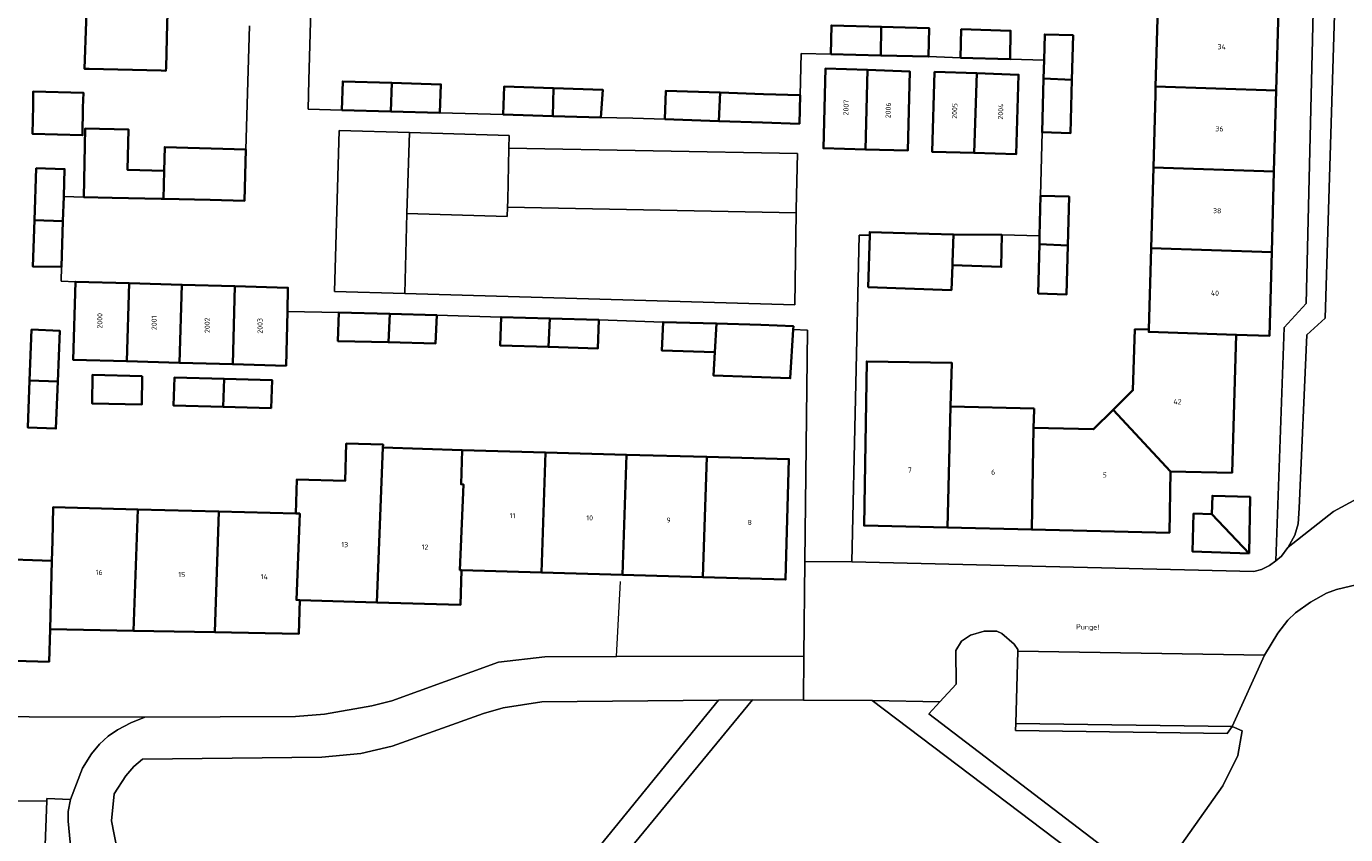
# Model space of a CAD drawing. Header units: metres. Extents: x 197700 to 204338, y 317132 to 325229.
# Tile 1008 of 1056: x 199254 to 199347, y 321270 to 321327. Entities that reach past the tile are written whole.
import ezdxf
from ezdxf.enums import TextEntityAlignment as Align

# ---------------------------------------------------------------- set-up
doc = ezdxf.new("R2010")
doc.units = ezdxf.units.M
for name, color, linetype, lineweight in [('B-WE-GR-BEPLANTING_CULTUUR_BODEMBEDEKKER-GV', 90, 'Continuous', 18), ('B-WE-GR-BEPLANTING_CULTUUR_HEESTERS-GV', 90, 'Continuous', 18), ('B-WE-GR-GROENVOORZIENING-GV', 80, 'Continuous', 18), ('B-WE-IE-TERREINAFSCHEIDING_KUNSTMATIG_HEKWERK-G', 20, 'IE-TERREINAFSCHEIDING-KUNSTMATIG', 18), ('B-WE-OG-BEBOUWING-GV', 7, 'Continuous', 35), ('B-WE-OG-BEBOUWING-T18', 10, 'Continuous', 18), ('B-WE-OG-TERREIN_ERF-GV', 7, 'Continuous', 18), ('B-WE-OG-TOPOGRAFIE-T18', 10, 'Continuous', 18), ('B-WE-VH-VERHARDING_BETONSTRAATSTEEN-GV', 252, 'Continuous', 18)]:
    doc.layers.add(name, color=color, linetype=linetype, lineweight=lineweight)
doc.styles.add('NLCS-ISO-M200-T18', font='NLCS-ISO.ttf', dxfattribs={"height": 0.36})
doc.linetypes.add('IE-TERREINAFSCHEIDING-KUNSTMATIG', pattern='A,4,[82,NLCS.SHX,S=0.75,R=90,X=0,Y=0],4,-2', length=10)

msp = doc.modelspace()

# ---------------------------------------------------------------- linework, layer by layer
at = {"layer": 'B-WE-GR-BEPLANTING_CULTUUR_BODEMBEDEKKER-GV'}
msp.add_lwpolyline([(199339.185, 321277.984), (199323.918, 321278.19), (199323.904, 321277.69), (199338.813, 321277.489)], close=True, dxfattribs=at)
at = {"layer": 'B-WE-GR-BEPLANTING_CULTUUR_HEESTERS-GV'}
for points in [[(199288.09, 321314.608), (199288.111, 321315.105), (199288.189, 321318.774), (199288.208, 321319.668), (199281.187, 321319.868), (199280.996, 321314.161), (199288.063, 321313.954)], [(199333.583, 321266.81), (199338.515, 321273.79), (199339.587, 321275.944), (199339.885, 321277.678), (199339.185, 321277.984), (199338.813, 321277.489), (199323.904, 321277.69), (199323.918, 321278.19), (199324.061, 321283.29), (199324.064, 321283.411), (199323.8, 321283.799), (199322.936, 321284.544), (199322.58, 321284.712), (199321.687, 321284.705), (199320.733, 321284.431), (199320.094, 321283.99), (199319.692, 321283.344), (199319.711, 321280.962), (199318.576, 321279.724), (199317.8, 321278.878)]]:
    msp.add_lwpolyline(points, close=True, dxfattribs=at)
msp.add_lwpolyline([(199257.299, 321269.331), (199257.111, 321271.305), (199257.116, 321271.982), (199257.275, 321272.831), (199255.625, 321272.907), (199255.618, 321272.729), (199255.416, 321267.749)], dxfattribs=at)
at = {"layer": 'B-WE-GR-GROENVOORZIENING-GV'}
for points in [[(199348.418, 321288.088), (199346.542, 321287.654), (199345.834, 321287.376), (199344.694, 321286.746), (199343.65, 321285.998), (199343.111, 321285.481), (199342.394, 321284.575), (199341.454, 321283.01), (199339.185, 321277.984), (199339.885, 321277.678), (199339.587, 321275.944), (199338.515, 321273.79), (199333.583, 321266.81)], [(199346.549, 321255.004), (199313.798, 321279.814), (199308.967, 321279.844), (199305.363, 321279.859), (199283.587, 321253.384)]]:
    msp.add_lwpolyline(points, dxfattribs=at)
msp.add_lwpolyline([(199262.358, 321260.141), (199276.791, 321262.232), (199280.758, 321258.173), (199285.676, 321258.589), (199302.965, 321279.846), (199290.506, 321279.718), (199287.782, 321279.307), (199286.394, 321278.901), (199279.967, 321276.586), (199277.746, 321276.079), (199275.005, 321275.822), (199262.358, 321275.673), (199261.74, 321275.171), (199261.191, 321274.496), (199260.36, 321273.232), (199260.167, 321271.329)], close=True, dxfattribs=at)
at = {"layer": 'B-WE-IE-TERREINAFSCHEIDING_KUNSTMATIG_HEKWERK-G'}
msp.add_lwpolyline([(199295.777, 321282.915), (199296.068, 321288.22)], dxfattribs=at)
at = {"layer": 'B-WE-OG-BEBOUWING-GV'}
for points in [[(199264.018, 321324.466), (199264.1, 321327.546), (199264.373, 321335.989), (199258.641, 321336.187), (199258.39, 321327.698), (199258.26, 321324.371), (199258.601, 321324.363), (199263.684, 321324.241), (199264.012, 321324.233)], [(199333.935, 321328.683), (199333.78, 321323.13), (199342.277, 321322.834), (199342.431, 321328.525), (199333.939, 321328.82)], [(199310.88, 321325.39), (199314.413, 321325.308), (199314.438, 321327.328), (199310.93, 321327.43)], [(199314.438, 321327.328), (199314.413, 321325.308), (199317.77, 321325.23), (199317.82, 321327.23)], [(199323.53, 321325.05), (199323.56, 321327.05), (199320.08, 321327.16), (199320.03, 321325.15)], [(199325.879, 321323.676), (199327.878, 321323.6), (199327.96, 321326.73), (199325.96, 321326.79), (199325.913, 321324.988)], [(199313.324, 321318.682), (199313.466, 321324.284), (199310.498, 321324.379), (199310.356, 321318.766)], [(199313.466, 321324.284), (199313.324, 321318.682), (199316.306, 321318.598), (199316.451, 321324.189)], [(199276.42, 321321.46), (199279.87, 321321.365), (199279.938, 321323.375), (199276.48, 321323.48)], [(199279.938, 321323.375), (199279.87, 321321.365), (199283.31, 321321.27), (199283.4, 321323.27)], [(199320.985, 321318.434), (199321.166, 321324.05), (199318.198, 321324.149), (199318.018, 321318.515)], [(199321.166, 321324.05), (199320.985, 321318.434), (199323.956, 321318.352), (199324.123, 321323.951)], [(199327.878, 321323.6), (199325.879, 321323.676), (199325.78, 321319.89), (199327.78, 321319.84)], [(199254.64, 321321.76), (199254.61, 321319.77), (199258.13, 321319.68), (199258.155, 321321.65), (199258.195, 321322.679), (199254.655, 321322.767)], [(199291.337, 321323.01), (199287.86, 321323.13), (199287.79, 321321.14), (199291.295, 321321.038)], [(199291.337, 321323.01), (199291.295, 321321.038), (199294.66, 321320.94), (199294.8, 321322.89)], [(199299.17, 321320.81), (199302.991, 321320.683), (199303.072, 321322.688), (199299.25, 321322.81)], [(199303.072, 321322.688), (199302.991, 321320.683), (199306.06, 321320.58), (199308.665, 321320.493), (199308.732, 321322.507), (199306.14, 321322.59)], [(199333.764, 321322.551), (199333.62, 321317.407), (199342.122, 321317.123), (199342.277, 321322.834), (199333.78, 321323.13)], [(199263.837, 321315.197), (199263.877, 321317.182), (199261.302, 321317.231), (199261.368, 321320.09), (199258.324, 321320.16), (199258.212, 321315.317), (199260.23, 321315.27), (199263.67, 321315.2)], [(199267.13, 321315.13), (199269.542, 321315.055), (199269.655, 321318.669), (199263.929, 321318.847), (199263.877, 321317.182), (199263.837, 321315.197)], [(199254.738, 321313.699), (199256.753, 321313.615), (199256.809, 321315.362), (199256.87, 321317.29), (199254.87, 321317.35)], [(199333.62, 321317.407), (199333.461, 321311.72), (199341.968, 321311.432), (199342.122, 321317.123)], [(199325.67, 321315.41), (199325.605, 321312.591), (199325.591, 321311.999), (199327.59, 321311.917), (199327.68, 321315.35)], [(199254.738, 321313.699), (199254.62, 321310.43), (199256.65, 321310.4), (199256.753, 321313.615)], [(199319.528, 321312.689), (199316.09, 321312.78), (199313.631, 321312.852), (199313.624, 321312.625), (199313.517, 321308.969), (199319.389, 321308.762), (199319.451, 321310.513), (199319.459, 321310.726)], [(199319.459, 321310.726), (199319.451, 321310.513), (199322.895, 321310.39), (199322.948, 321312.652), (199319.528, 321312.689)], [(199327.59, 321311.917), (199325.591, 321311.999), (199325.51, 321308.53), (199327.5, 321308.46)], [(199333.461, 321311.72), (199333.3, 321305.97), (199333.3, 321305.81), (199339.47, 321305.615), (199341.809, 321305.543), (199341.968, 321311.432)], [(199261.244, 321303.742), (199261.43, 321309.247), (199257.627, 321309.355), (199257.466, 321303.847)], [(199261.43, 321309.247), (199261.244, 321303.742), (199264.975, 321303.638), (199265.136, 321309.141)], [(199265.136, 321309.141), (199264.975, 321303.638), (199268.718, 321303.533), (199268.873, 321309.035)], [(199268.873, 321309.035), (199268.718, 321303.533), (199272.483, 321303.428), (199272.573, 321307.256), (199272.613, 321308.928), (199272.612, 321308.928)], [(199279.692, 321305.077), (199279.796, 321307.076), (199276.21, 321307.17), (199276.14, 321305.17)], [(199279.796, 321307.076), (199279.692, 321305.077), (199283.01, 321304.99), (199283.11, 321306.99)], [(199290.976, 321304.751), (199291.068, 321306.761), (199287.64, 321306.86), (199287.58, 321304.85)], [(199291.068, 321306.761), (199290.976, 321304.751), (199294.47, 321304.65), (199294.54, 321306.66)], [(199302.706, 321304.385), (199302.831, 321306.395), (199299.06, 321306.51), (199298.96, 321304.51)], [(199254.399, 321302.381), (199256.39, 321302.308), (199256.53, 321305.89), (199254.54, 321305.97)], [(199305.95, 321306.3), (199302.831, 321306.395), (199302.706, 321304.385), (199302.617, 321302.735), (199308.024, 321302.543), (199308.228, 321305.976), (199308.242, 321306.209)], [(199333.3, 321305.97), (199332.32, 321306), (199332.18, 321301.7), (199330.79, 321300.32), (199334.836, 321295.961), (199339.17, 321295.88), (199339.47, 321305.615), (199333.3, 321305.81)], [(199319.31, 321300.545), (199319.423, 321303.605), (199319.424, 321303.63), (199313.414, 321303.726), (199313.229, 321292.152), (199319.117, 321292.013)], [(199262.34, 321302.69), (199258.84, 321302.79), (199258.81, 321300.77), (199262.32, 321300.7)], [(199254.399, 321302.381), (199254.27, 321299.08), (199256.26, 321298.99), (199256.39, 321302.308)], [(199268.036, 321300.534), (199268.111, 321302.499), (199264.61, 321302.59), (199264.54, 321300.63)], [(199268.111, 321302.499), (199268.036, 321300.534), (199271.42, 321300.44), (199271.5, 321302.41)], [(199325.21, 321300.4), (199319.31, 321300.545), (199319.117, 321292.013), (199325.05, 321291.872), (199325.18, 321299.05), (199325.208, 321300.32)], [(199330.79, 321300.32), (199329.41, 321298.95), (199325.18, 321299.05), (199325.05, 321291.872), (199334.755, 321291.643), (199334.836, 321295.961)], [(199278.878, 321286.739), (199279.2, 321295.235), (199279.305, 321297.656), (199279.314, 321297.861), (199276.727, 321297.938), (199276.651, 321295.31), (199273.25, 321295.41), (199273.18, 321293.01), (199273.45, 321293), (199273.21, 321286.91), (199273.446, 321286.902)], [(199279.2, 321295.235), (199278.878, 321286.739), (199284.769, 321286.562), (199284.843, 321289.013), (199284.733, 321289.017), (199284.98, 321295.06), (199284.82, 321295.07), (199284.89, 321297.46), (199279.305, 321297.656)], [(199290.78, 321297.302), (199284.89, 321297.46), (199284.82, 321295.07), (199284.98, 321295.06), (199284.733, 321289.017), (199284.843, 321289.013), (199290.482, 321288.849)], [(199296.47, 321297.15), (199290.78, 321297.302), (199290.482, 321288.849), (199296.193, 321288.683)], [(199302.15, 321296.998), (199296.47, 321297.15), (199296.193, 321288.683), (199301.851, 321288.518)], [(199302.15, 321296.998), (199301.851, 321288.518), (199307.696, 321288.348), (199307.924, 321296.843)], [(199340.37, 321290.18), (199340.44, 321294.18), (199337.78, 321294.26), (199337.75, 321292.96)], [(199256.007, 321291.045), (199255.971, 321289.662), (199255.847, 321284.854), (199261.718, 321284.741), (199262.03, 321293.298), (199256.069, 321293.452)], [(199267.75, 321293.15), (199262.03, 321293.298), (199261.718, 321284.741), (199267.46, 321284.631)], [(199273.18, 321293.01), (199267.75, 321293.15), (199267.46, 321284.631), (199273.374, 321284.518), (199273.446, 321286.902), (199273.21, 321286.91), (199273.45, 321293)], [(199340.37, 321290.18), (199337.75, 321292.96), (199336.46, 321293), (199336.39, 321290.32)], [(199250.56, 321291.229), (199246.19, 321287.12), (199246.04, 321282.82), (199255.773, 321282.555), (199255.847, 321284.854), (199255.971, 321289.662), (199251.89, 321289.8)]]:
    msp.add_lwpolyline(points, close=True, dxfattribs=at)
at = {"layer": 'B-WE-OG-TERREIN_ERF-GV'}
for points in [[(199274.218, 321328.499), (199274.094, 321323.564), (199274.046, 321321.516), (199276.42, 321321.46), (199276.48, 321323.48), (199279.938, 321323.375), (199283.4, 321323.27), (199283.31, 321321.27), (199287.79, 321321.14), (199287.86, 321323.13), (199291.337, 321323.01), (199294.8, 321322.89), (199294.66, 321320.94), (199296.915, 321320.875), (199299.17, 321320.81), (199299.25, 321322.81), (199303.072, 321322.688), (199306.14, 321322.59), (199308.732, 321322.507), (199308.797, 321325.436), (199310.88, 321325.39), (199310.93, 321327.43), (199314.438, 321327.328), (199317.82, 321327.23), (199317.77, 321325.23), (199320.03, 321325.15), (199320.08, 321327.16), (199323.56, 321327.05), (199323.53, 321325.05), (199325.913, 321324.988), (199325.96, 321326.79), (199327.96, 321326.73), (199327.878, 321323.6), (199327.78, 321319.84), (199325.78, 321319.89), (199325.67, 321315.41), (199327.68, 321315.35), (199327.59, 321311.917), (199327.5, 321308.46), (199325.51, 321308.53), (199325.591, 321311.999), (199325.605, 321312.591), (199322.948, 321312.652), (199322.895, 321310.39), (199319.451, 321310.513), (199319.389, 321308.762), (199313.517, 321308.969), (199313.624, 321312.625), (199312.889, 321312.63), (199312.369, 321289.586), (199340.696, 321288.906), (199341.243, 321289.054), (199341.816, 321289.336), (199342.258, 321289.668), (199342.846, 321306.132), (199344.399, 321307.821), (199345.033, 321334.283)], [(199342.431, 321328.525), (199342.277, 321322.834), (199342.122, 321317.123), (199341.968, 321311.432), (199341.809, 321305.543), (199339.47, 321305.615), (199339.17, 321295.88), (199334.836, 321295.961), (199334.755, 321291.643), (199325.05, 321291.872), (199319.117, 321292.013), (199313.229, 321292.152), (199313.414, 321303.726), (199319.424, 321303.63), (199319.423, 321303.605), (199319.31, 321300.545), (199325.21, 321300.4), (199325.208, 321300.32), (199325.18, 321299.05), (199329.41, 321298.95), (199330.79, 321300.32), (199332.18, 321301.7), (199332.32, 321306), (199333.3, 321305.97), (199333.461, 321311.72), (199333.62, 321317.407), (199333.764, 321322.551), (199333.78, 321323.13), (199333.935, 321328.683)], [(199246.184, 321278.693), (199262.522, 321278.644), (199273.149, 321278.694), (199275.184, 321278.864), (199278.515, 321279.44), (199279.941, 321279.8), (199287.458, 321282.52), (199290.715, 321282.907), (199295.777, 321282.915), (199308.974, 321282.945), (199309.062, 321289.629), (199309.244, 321305.939), (199308.228, 321305.976), (199308.024, 321302.543), (199302.617, 321302.735), (199302.706, 321304.385), (199298.96, 321304.51), (199299.06, 321306.51), (199294.54, 321306.66), (199294.47, 321304.65), (199290.976, 321304.751), (199287.58, 321304.85), (199287.64, 321306.86), (199283.11, 321306.99), (199283.01, 321304.99), (199279.692, 321305.077), (199276.14, 321305.17), (199276.21, 321307.17), (199272.573, 321307.256), (199272.483, 321303.428), (199268.718, 321303.533), (199264.975, 321303.638), (199261.244, 321303.742), (199257.466, 321303.847), (199257.627, 321309.355), (199256.618, 321309.387), (199256.65, 321310.4), (199254.62, 321310.43), (199254.738, 321313.699), (199254.87, 321317.35), (199256.87, 321317.29), (199256.809, 321315.362), (199258.212, 321315.317), (199258.324, 321320.16), (199261.368, 321320.09), (199261.302, 321317.231), (199263.877, 321317.182), (199263.929, 321318.847), (199269.655, 321318.669), (199269.814, 321324.25), (199269.897, 321327.392)], [(199264.1, 321327.546), (199264.018, 321324.466), (199264.012, 321324.233), (199263.684, 321324.241), (199258.601, 321324.363), (199258.26, 321324.371), (199258.39, 321327.698)], [(199251.89, 321289.8), (199255.971, 321289.662), (199256.007, 321291.045), (199256.069, 321293.452), (199262.03, 321293.298), (199267.75, 321293.15), (199273.18, 321293.01), (199273.25, 321295.41), (199276.651, 321295.31), (199276.727, 321297.938), (199279.314, 321297.861), (199279.305, 321297.656), (199284.89, 321297.46), (199290.78, 321297.302), (199296.47, 321297.15), (199302.15, 321296.998), (199307.924, 321296.843), (199307.696, 321288.348), (199301.851, 321288.518), (199296.193, 321288.683), (199290.482, 321288.849), (199284.843, 321289.013), (199284.769, 321286.562), (199278.878, 321286.739), (199273.446, 321286.902), (199273.374, 321284.518), (199267.46, 321284.631), (199261.718, 321284.741), (199255.847, 321284.854), (199255.773, 321282.555), (199246.04, 321282.82)]]:
    msp.add_lwpolyline(points, dxfattribs=at)
for points in [[(199258.155, 321321.65), (199258.13, 321319.68), (199254.61, 321319.77), (199254.64, 321321.76), (199254.655, 321322.767), (199258.195, 321322.679)], [(199256.39, 321302.308), (199256.26, 321298.99), (199254.27, 321299.08), (199254.399, 321302.381), (199254.54, 321305.97), (199256.53, 321305.89)], [(199262.34, 321302.69), (199262.32, 321300.7), (199258.81, 321300.77), (199258.84, 321302.79)], [(199268.111, 321302.499), (199271.5, 321302.41), (199271.42, 321300.44), (199268.036, 321300.534), (199264.54, 321300.63), (199264.61, 321302.59)], [(199337.75, 321292.96), (199337.78, 321294.26), (199340.44, 321294.18), (199340.37, 321290.18), (199336.39, 321290.32), (199336.46, 321293)]]:
    msp.add_lwpolyline(points, close=True, dxfattribs=at)
at = {"layer": 'B-WE-VH-VERHARDING_BETONSTRAATSTEEN-GV'}
for points in [[(199351.728, 321357.251), (199331.994, 321357.937), (199330.234, 321357.987), (199323.483, 321358.16), (199323.352, 321353.365), (199326.018, 321353.308), (199335.225, 321353.116), (199346.936, 321352.871), (199346.906, 321351.286), (199346.617, 321335.848), (199345.724, 321306.782), (199344.449, 321305.596), (199343.888, 321293.382), (199343.83, 321292.284), (199343.603, 321291.468), (199343.125, 321290.633), (199346.324, 321293.137), (199348.021, 321294.062)], [(199345.033, 321334.283), (199344.399, 321307.821), (199342.846, 321306.132), (199342.258, 321289.668), (199342.657, 321290), (199343.109, 321290.605), (199343.125, 321290.633), (199343.603, 321291.468), (199343.83, 321292.284), (199343.888, 321293.382), (199344.449, 321305.596), (199345.724, 321306.782), (199346.617, 321335.848)], [(199269.897, 321327.392), (199269.814, 321324.25), (199269.655, 321318.669), (199269.542, 321315.055), (199267.13, 321315.13), (199263.837, 321315.197), (199263.67, 321315.2), (199260.23, 321315.27), (199258.212, 321315.317), (199256.809, 321315.362), (199256.753, 321313.615), (199256.65, 321310.4), (199256.618, 321309.387), (199257.627, 321309.355), (199261.43, 321309.247), (199265.136, 321309.141), (199268.873, 321309.035), (199272.612, 321308.928), (199272.613, 321308.928), (199272.573, 321307.256), (199276.21, 321307.17), (199279.796, 321307.076), (199283.11, 321306.99), (199287.64, 321306.86), (199291.068, 321306.761), (199294.54, 321306.66), (199299.06, 321306.51), (199302.831, 321306.395), (199305.95, 321306.3), (199308.242, 321306.209), (199308.228, 321305.976), (199309.244, 321305.939), (199309.062, 321289.629), (199312.369, 321289.586), (199312.889, 321312.63), (199313.624, 321312.625), (199313.631, 321312.852), (199316.09, 321312.78), (199319.528, 321312.689), (199322.948, 321312.652), (199325.605, 321312.591), (199325.67, 321315.41), (199325.78, 321319.89), (199325.879, 321323.676), (199325.913, 321324.988), (199323.53, 321325.05), (199320.03, 321325.15), (199317.77, 321325.23), (199314.413, 321325.308), (199310.88, 321325.39), (199308.797, 321325.436), (199308.732, 321322.507), (199308.665, 321320.493), (199306.06, 321320.58), (199302.991, 321320.683), (199299.17, 321320.81), (199296.915, 321320.875), (199294.66, 321320.94), (199291.295, 321321.038), (199287.79, 321321.14), (199283.31, 321321.27), (199279.87, 321321.365), (199276.42, 321321.46), (199274.046, 321321.516), (199274.094, 321323.564), (199274.218, 321328.499)], [(199348.021, 321294.062), (199346.324, 321293.137), (199343.125, 321290.633), (199343.109, 321290.605), (199342.657, 321290), (199342.258, 321289.668), (199341.816, 321289.336), (199341.243, 321289.054), (199340.696, 321288.906), (199312.369, 321289.586), (199309.062, 321289.629), (199308.974, 321282.945), (199308.967, 321279.844), (199313.798, 321279.814), (199318.576, 321279.724), (199319.711, 321280.962), (199319.692, 321283.344), (199320.094, 321283.99), (199320.733, 321284.431), (199321.687, 321284.705), (199322.58, 321284.712), (199322.936, 321284.544), (199323.8, 321283.799), (199324.064, 321283.411), (199324.061, 321283.29), (199341.454, 321283.01), (199342.394, 321284.575), (199343.111, 321285.481), (199343.65, 321285.998), (199344.694, 321286.746), (199345.834, 321287.376), (199346.542, 321287.654), (199348.418, 321288.088)], [(199262.358, 321260.141), (199260.167, 321271.329), (199260.36, 321273.232), (199261.191, 321274.496), (199261.74, 321275.171), (199262.358, 321275.673), (199275.005, 321275.822), (199277.746, 321276.079), (199279.967, 321276.586), (199286.394, 321278.901), (199287.782, 321279.307), (199290.506, 321279.718), (199302.965, 321279.846), (199305.363, 321279.859), (199308.967, 321279.844), (199308.974, 321282.945), (199295.777, 321282.915), (199290.715, 321282.907), (199287.458, 321282.52), (199279.941, 321279.8), (199278.515, 321279.44), (199275.184, 321278.864), (199273.149, 321278.694), (199262.522, 321278.644), (199261.532, 321278.252), (199260.588, 321277.756), (199259.94, 321277.306), (199259.327, 321276.727), (199258.766, 321276.056), (199258.14, 321275.048), (199257.275, 321272.831), (199257.116, 321271.982), (199257.111, 321271.305), (199257.299, 321269.331)], [(199240.236, 321272.673), (199255.618, 321272.729), (199255.625, 321272.907), (199257.275, 321272.831), (199258.14, 321275.048), (199258.766, 321276.056), (199259.327, 321276.727), (199259.94, 321277.306), (199260.588, 321277.756), (199261.532, 321278.252), (199262.522, 321278.644), (199246.184, 321278.693)]]:
    msp.add_lwpolyline(points, dxfattribs=at)
for points in [[(199313.324, 321318.682), (199310.356, 321318.766), (199310.498, 321324.379), (199313.466, 321324.284), (199316.451, 321324.189), (199316.306, 321318.598)], [(199320.985, 321318.434), (199318.018, 321318.515), (199318.198, 321324.149), (199321.166, 321324.05), (199324.123, 321323.951), (199323.956, 321318.352)], [(199281.187, 321319.868), (199276.219, 321320.011), (199275.893, 321308.664), (199280.855, 321308.52), (199280.996, 321314.161)], [(199308.447, 321314.204), (199308.341, 321307.721), (199280.855, 321308.52), (199275.893, 321308.664), (199276.219, 321320.011), (199281.187, 321319.868), (199288.208, 321319.668), (199288.189, 321318.774), (199308.542, 321318.388), (199308.451, 321314.471)], [(199308.447, 321314.204), (199308.451, 321314.471), (199308.542, 321318.388), (199288.189, 321318.774), (199288.111, 321315.105), (199288.09, 321314.608)], [(199308.447, 321314.204), (199288.09, 321314.608), (199288.063, 321313.954), (199280.996, 321314.161), (199280.855, 321308.52), (199308.341, 321307.721)], [(199323.918, 321278.19), (199339.185, 321277.984), (199341.454, 321283.01), (199324.061, 321283.29)], [(199302.965, 321279.846), (199285.676, 321258.589), (199280.758, 321258.173), (199276.791, 321262.232), (199262.358, 321260.141), (199262.732, 321258.435), (199265.441, 321258.739), (199274.005, 321252.116), (199283.587, 321253.384), (199305.363, 321279.859)], [(199368.49, 321271.008), (199358.675, 321271.104), (199348.286, 321257.212), (199346.281, 321257.102), (199333.583, 321266.81), (199317.8, 321278.878), (199318.576, 321279.724), (199313.798, 321279.814), (199346.549, 321255.004), (199334.706, 321239.162), (199337.799, 321239.069), (199337.796, 321240.342), (199359.409, 321269.511), (199368.481, 321269.236)], [(199255.416, 321267.749), (199255.618, 321272.729), (199240.236, 321272.673), (199240.261, 321267.85)]]:
    msp.add_lwpolyline(points, close=True, dxfattribs=at)

# ---------------------------------------------------------------- texts
at = {"layer": 'B-WE-OG-BEBOUWING-T18', "style": 'NLCS-ISO-M200-T18'}
for s, rotation, p in [('34', 358.5, (199338.436, 321325.924)), ('2007', 88.4, (199311.953, 321321.634)), ('2006', 88.4, (199314.928, 321321.437)), ('2005', 88.4, (199319.611, 321321.398)), ('2004', 88.4, (199322.858, 321321.349)), ('36', 358.5, (199338.278, 321320.136)), ('38', 358.5, (199338.12, 321314.36)), ('40', 358.5, (199337.961, 321308.552)), ('2000', 90, (199259.349, 321306.596)), ('2001', 90, (199263.176, 321306.45)), ('2002', 90, (199266.92, 321306.283)), ('2003', 90, (199270.643, 321306.24)), ('42', 358.3, (199335.323, 321300.886)), ('7', 358.6, (199316.45, 321296.072)), ('6', 358.6, (199322.328, 321295.925)), ('5', 358.6, (199330.191, 321295.727)), ('11', 358.4, (199288.445, 321292.851)), ('10', 358.4, (199293.882, 321292.696)), ('9', 358.4, (199299.448, 321292.538)), ('8', 358.4, (199305.166, 321292.375)), ('13', 358.3, (199276.614, 321290.809)), ('12', 358.3, (199282.276, 321290.639)), ('16', 358.5, (199259.307, 321288.854)), ('15', 358.5, (199265.127, 321288.701)), ('14', 358.5, (199270.941, 321288.547))]:
    msp.add_text(s, height=0.36, rotation=rotation, dxfattribs=at).set_placement(p, align=Align.MIDDLE)
at = {"layer": 'B-WE-OG-TOPOGRAFIE-T18', "style": 'NLCS-ISO-M200-T18'}
msp.add_text('Pungel', height=0.36, rotation=359.1, dxfattribs=at).set_placement((199329, 321284.948), align=Align.MIDDLE)

doc.saveas('drawing.dxf')
